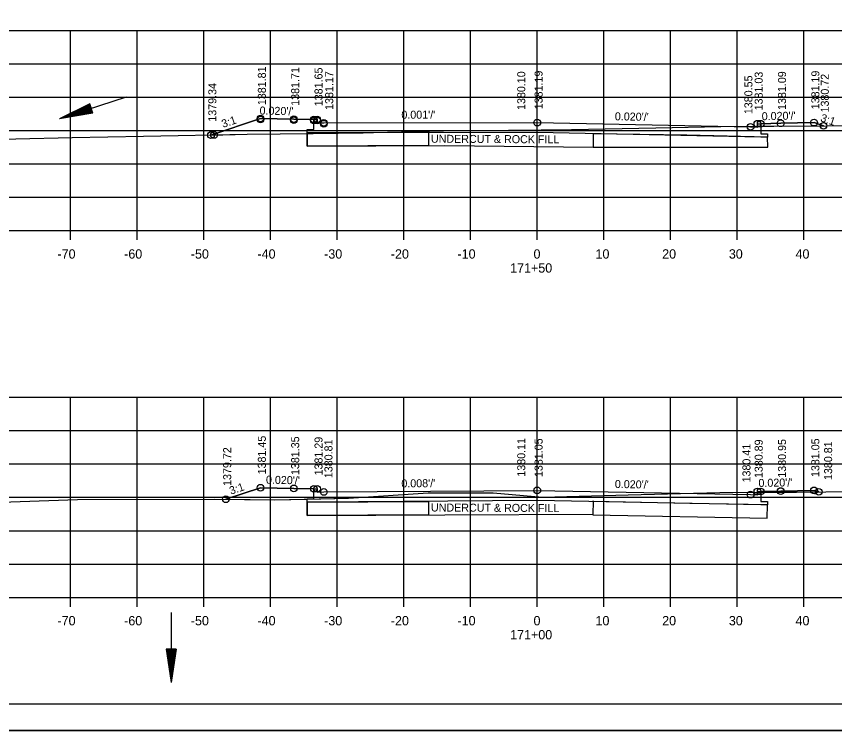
# Model space of a CAD drawing. Extents: x 1374311 to 1383814, y 384102 to 406278.
# Drawn here: x 1382561.9 to 1382684.7, y 395824.9 to 395932 of the extents above; entities that cross this region are included whole.
import ezdxf

# ---------------------------------------------------------------- set-up
doc = ezdxf.new("R2010")
doc.units = 0
for name, color, linetype in [('R_Axis', 7, 'Continuous'), ('R_Axis Annot', 7, 'Continuous'), ('R_Border', 7, 'Continuous'), ('R_Draft', 7, 'Continuous'), ('R_Exist Surface', 7, 'Continuous'), ('R_Fin Surface', 7, 'Continuous'), ('R_Grid', 7, 'Continuous'), ('R_No Plot', 7, 'Continuous'), ('R_Water', 7, 'Continuous'), ('R_Xsect Elev', 7, 'Continuous'), ('R_Xsect Slope', 7, 'Continuous')]:
    doc.layers.add(name, color=color, linetype=linetype)

msp = doc.modelspace()

# ---------------------------------------------------------------- linework, layer by layer
at = {"layer": 'R_Axis'}
for p, q in [((1382500.07, 395899.86), (1382780.07, 395899.86)), ((1382570.07, 395898.46), (1382570.07, 395899.86)), ((1382580.07, 395898.46), (1382580.07, 395899.86)), ((1382590.07, 395898.46), (1382590.07, 395899.86)), ((1382600.07, 395898.46), (1382600.07, 395899.86)), ((1382610.07, 395898.46), (1382610.07, 395899.86)), ((1382620.07, 395898.46), (1382620.07, 395899.86)), ((1382630.07, 395898.46), (1382630.07, 395899.86)), ((1382640.07, 395898.46), (1382640.07, 395899.86)), ((1382650.07, 395898.46), (1382650.07, 395899.86)), ((1382660.07, 395898.46), (1382660.07, 395899.86)), ((1382670.07, 395898.46), (1382670.07, 395899.86)), ((1382680.07, 395898.46), (1382680.07, 395899.86)), ((1382500.07, 395844.86), (1382780.07, 395844.86)), ((1382570.07, 395843.46), (1382570.07, 395844.86)), ((1382580.07, 395843.46), (1382580.07, 395844.86)), ((1382590.07, 395843.46), (1382590.07, 395844.86)), ((1382600.07, 395843.46), (1382600.07, 395844.86)), ((1382610.07, 395843.46), (1382610.07, 395844.86)), ((1382620.07, 395843.46), (1382620.07, 395844.86)), ((1382630.07, 395843.46), (1382630.07, 395844.86)), ((1382640.07, 395843.46), (1382640.07, 395844.86)), ((1382650.07, 395843.46), (1382650.07, 395844.86)), ((1382660.07, 395843.46), (1382660.07, 395844.86)), ((1382670.07, 395843.46), (1382670.07, 395844.86)), ((1382680.07, 395843.46), (1382680.07, 395844.86))]:
    msp.add_line(p, q, dxfattribs=at)
at = {"layer": 'R_Border'}
msp.add_line((1382798.25, 395828.86), (1382482.07, 395828.86), dxfattribs=at)
at = {"layer": 'R_Draft'}
for p, q in [((1382572.94, 395918.89), (1382568.41, 395916.64)), ((1382572.97, 395918.77), (1382569.21, 395916.9)), ((1382573.4, 395917.47), (1382572.94, 395918.89)), ((1382573.36, 395917.59), (1382569.21, 395916.9)), ((1382573.01, 395918.65), (1382570.02, 395917.16)), ((1382573.32, 395917.71), (1382570.02, 395917.16)), ((1382573.05, 395918.53), (1382570.82, 395917.42)), ((1382573.28, 395917.83), (1382570.82, 395917.42)), ((1382573.09, 395918.41), (1382571.62, 395917.68)), ((1382573.24, 395917.95), (1382571.62, 395917.68)), ((1382573.13, 395918.29), (1382572.42, 395917.94)), ((1382573.2, 395918.07), (1382572.42, 395917.94)), ((1382573.4, 395917.47), (1382568.41, 395916.64)), ((1382584.39, 395837.07), (1382585.14, 395832.07)), ((1382585.89, 395837.07), (1382584.39, 395837.07)), ((1382584.51, 395837.07), (1382585.14, 395832.9)), ((1382584.64, 395837.07), (1382585.14, 395833.76)), ((1382584.77, 395837.07), (1382585.14, 395834.6)), ((1382584.89, 395837.07), (1382585.14, 395835.44)), ((1382585.02, 395837.07), (1382585.14, 395836.28)), ((1382585.89, 395837.07), (1382585.14, 395832.07)), ((1382585.38, 395837.07), (1382585.14, 395835.44)), ((1382585.64, 395837.07), (1382585.14, 395833.76)), ((1382585.76, 395837.07), (1382585.14, 395832.9)), ((1382585.51, 395837.07), (1382585.14, 395834.6)), ((1382585.26, 395837.07), (1382585.14, 395836.28))]:
    msp.add_line(p, q, dxfattribs=at)
at = {"layer": 'R_Exist Surface'}
for points in [[(1382500.07, 395912.24), (1382504.53, 395912.3), (1382509.59, 395912.41), (1382543.98, 395913.21), (1382561.85, 395913.61), (1382570.32, 395913.81), (1382581.01, 395914), (1382596.54, 395914.3), (1382606.44, 395914.43), (1382615.53, 395914.55), (1382626.01, 395914.81), (1382640.65, 395914.96), (1382645.22, 395915.03), (1382657.83, 395915.29), (1382667.61, 395915.45), (1382691.43, 395915.64)], [(1382500.07, 395857.37), (1382503.82, 395857.48), (1382540.2, 395858.47), (1382542.18, 395858.52), (1382543.88, 395858.6), (1382571.1, 395859.55), (1382591.6, 395859.6), (1382600.71, 395859.46), (1382611.74, 395859.73), (1382623.73, 395860.53), (1382633.44, 395860.54), (1382640.88, 395859.89), (1382653.71, 395860.21), (1382667.46, 395860.58), (1382678.94, 395860.63), (1382696.6, 395860.82)]]:
    msp.add_lwpolyline(points, dxfattribs=at)
at = {"layer": 'R_Fin Surface'}
for points in [[(1382591.13, 395914.19), (1382598.56, 395916.67), (1382603.56, 395916.57), (1382606.56, 395916.51), (1382607.06, 395916.51), (1382607.07, 395916.01), (1382608.07, 395916.03), (1382640.07, 395916.05), (1382672.07, 395915.41), (1382673.07, 395915.39), (1382673.08, 395915.89), (1382673.58, 395915.89), (1382676.58, 395915.95), (1382681.58, 395916.05), (1382683, 395915.57)], [(1382591.13, 395914.19), (1382591.13, 395914.19), (1382598.56, 395916.67), (1382598.56, 395916.67), (1382603.56, 395916.57), (1382606.56, 395916.51), (1382606.56, 395916.51), (1382606.56, 395916.51), (1382607.06, 395916.51), (1382607.07, 395916.01), (1382607.07, 395916.01), (1382608.07, 395916.03), (1382640.07, 395916.05), (1382640.07, 395916.05), (1382672.07, 395915.41), (1382672.07, 395915.41), (1382672.07, 395915.41), (1382673.07, 395915.39), (1382673.08, 395915.89), (1382673.08, 395915.89), (1382673.58, 395915.89), (1382676.58, 395915.95), (1382676.58, 395915.95), (1382676.58, 395915.95), (1382681.58, 395916.05), (1382681.58, 395916.05), (1382683, 395915.57)], [(1382673.58, 395915.89), (1382673.59, 395914.36), (1382674.59, 395914.36), (1382674.58, 395913.86), (1382673.58, 395913.88), (1382640.07, 395914.55), (1382606.56, 395914.53), (1382605.56, 395914.53), (1382605.57, 395915.03), (1382606.57, 395915.01), (1382606.56, 395916.51)], [(1382605.56, 395914.53), (1382605.55, 395912.53), (1382626.2, 395912.63), (1382648.47, 395912.36)], [(1382593.36, 395859.57), (1382598.56, 395861.3), (1382603.56, 395861.2), (1382606.56, 395861.14), (1382607.06, 395861.14), (1382607.07, 395860.64), (1382608.07, 395860.66), (1382640.07, 395860.9), (1382672.07, 395860.26), (1382673.07, 395860.24), (1382673.08, 395860.74), (1382673.58, 395860.74), (1382676.58, 395860.8), (1382681.58, 395860.9), (1382682.29, 395860.67)], [(1382593.36, 395859.57), (1382593.36, 395859.57), (1382598.56, 395861.3), (1382598.56, 395861.3), (1382603.56, 395861.2), (1382606.56, 395861.14), (1382606.56, 395861.14), (1382606.56, 395861.14), (1382607.06, 395861.14), (1382607.07, 395860.64), (1382607.07, 395860.64), (1382608.07, 395860.66), (1382640.07, 395860.9), (1382640.07, 395860.9), (1382672.07, 395860.26), (1382672.07, 395860.26), (1382672.07, 395860.26), (1382673.07, 395860.24), (1382673.08, 395860.74), (1382673.08, 395860.74), (1382673.58, 395860.74), (1382676.58, 395860.8), (1382676.58, 395860.8), (1382676.58, 395860.8), (1382681.58, 395860.9), (1382682.29, 395860.67), (1382682.29, 395860.67)], [(1382673.58, 395860.74), (1382673.59, 395859.22), (1382674.59, 395859.21), (1382674.58, 395858.71), (1382673.58, 395858.73), (1382640.07, 395859.4), (1382606.56, 395859.15), (1382605.56, 395859.14), (1382605.57, 395859.64), (1382606.57, 395859.64), (1382606.56, 395861.14)], [(1382605.56, 395859.14), (1382605.55, 395857.14), (1382626.2, 395857.25), (1382648.45, 395857.34)]]:
    msp.add_lwpolyline(points, dxfattribs=at)
for points in [[(1382605.56, 395914.53), (1382623.77, 395914.62), (1382623.76, 395912.62), (1382605.55, 395912.53)], [(1382648.48, 395914.31), (1382648.47, 395912.36), (1382666.78, 395912.36), (1382674.64, 395912.38), (1382674.6, 395913.87), (1382662.51, 395914.16), (1382648.48, 395914.38)], [(1382605.56, 395859.14), (1382623.77, 395859.24), (1382623.76, 395857.24), (1382605.55, 395857.14)], [(1382648.46, 395859.31), (1382648.43, 395857.23), (1382674.54, 395856.71), (1382674.58, 395858.71), (1382662.94, 395858.94), (1382648.48, 395859.24)]]:
    msp.add_lwpolyline(points, close=True, dxfattribs=at)
at = {"layer": 'R_Grid'}
for p, q in [((1382500.07, 395929.86), (1382780.07, 395929.86)), ((1382570.07, 395899.86), (1382570.07, 395929.86)), ((1382580.07, 395899.86), (1382580.07, 395929.86)), ((1382590.07, 395899.86), (1382590.07, 395929.86)), ((1382600.07, 395899.86), (1382600.07, 395929.86)), ((1382610.07, 395899.86), (1382610.07, 395929.86)), ((1382620.07, 395899.86), (1382620.07, 395929.86)), ((1382630.07, 395899.86), (1382630.07, 395929.86)), ((1382640.07, 395899.86), (1382640.07, 395929.86)), ((1382650.07, 395899.86), (1382650.07, 395929.86)), ((1382660.07, 395899.86), (1382660.07, 395929.86)), ((1382670.07, 395899.86), (1382670.07, 395929.86)), ((1382680.07, 395899.86), (1382680.07, 395929.86)), ((1382500.07, 395924.86), (1382780.07, 395924.86)), ((1382500.07, 395919.86), (1382780.07, 395919.86)), ((1382500.07, 395914.86), (1382780.07, 395914.86)), ((1382500.07, 395909.86), (1382780.07, 395909.86)), ((1382500.07, 395904.86), (1382780.07, 395904.86)), ((1382500.07, 395899.86), (1382780.07, 395899.86)), ((1382500.07, 395874.86), (1382780.07, 395874.86)), ((1382570.07, 395844.86), (1382570.07, 395874.86)), ((1382580.07, 395844.86), (1382580.07, 395874.86)), ((1382590.07, 395844.86), (1382590.07, 395874.86)), ((1382600.07, 395844.86), (1382600.07, 395874.86)), ((1382610.07, 395844.86), (1382610.07, 395874.86)), ((1382620.07, 395844.86), (1382620.07, 395874.86)), ((1382630.07, 395844.86), (1382630.07, 395874.86)), ((1382640.07, 395844.86), (1382640.07, 395874.86)), ((1382650.07, 395844.86), (1382650.07, 395874.86)), ((1382660.07, 395844.86), (1382660.07, 395874.86)), ((1382670.07, 395844.86), (1382670.07, 395874.86)), ((1382680.07, 395844.86), (1382680.07, 395874.86)), ((1382500.07, 395869.86), (1382780.07, 395869.86)), ((1382500.07, 395864.86), (1382780.07, 395864.86)), ((1382500.07, 395859.86), (1382780.07, 395859.86)), ((1382500.07, 395854.86), (1382780.07, 395854.86)), ((1382500.07, 395849.86), (1382780.07, 395849.86)), ((1382500.07, 395844.86), (1382780.07, 395844.86))]:
    msp.add_line(p, q, dxfattribs=at)
at = {"layer": 'R_No Plot'}
msp.add_line((1382469.67, 395824.88), (1382803, 395824.88), dxfattribs=at)
for points in [[(1382469.66, 396038.21), (1382803, 396038.21), (1382803, 395824.87), (1382469.66, 395824.87)], [(1382715.99, 396034.32), (1382715.99, 396024.44), (1382751.72, 396024.44), (1382751.72, 396021.52), (1382774.92, 396021.52), (1382774.92, 395997.18), (1382798.25, 395997.18), (1382798.25, 395828.86), (1382482.07, 395828.86), (1382482.07, 396034.32)], [(1382591.13, 395914.19), (1382596.54, 395914.3), (1382606.44, 395914.43), (1382613.97, 395914.53), (1382606.56, 395914.53), (1382605.56, 395914.53), (1382605.57, 395915.03), (1382606.57, 395915.01), (1382606.56, 395916.51), (1382603.56, 395916.57), (1382598.56, 395916.67)], [(1382613.97, 395914.53), (1382615.53, 395914.55), (1382626.01, 395914.81), (1382640.65, 395914.96), (1382645.22, 395915.03), (1382657.83, 395915.29), (1382667.61, 395915.45), (1382673.58, 395915.5), (1382673.59, 395914.36), (1382674.59, 395914.36), (1382674.58, 395913.86), (1382673.58, 395913.88), (1382640.07, 395914.55)], [(1382673.58, 395915.5), (1382683, 395915.57), (1382681.58, 395916.05), (1382676.58, 395915.95), (1382673.58, 395915.89)], [(1382593.36, 395859.57), (1382600.71, 395859.46), (1382605.57, 395859.58), (1382605.57, 395859.64), (1382606.57, 395859.64), (1382606.56, 395861.14), (1382603.56, 395861.2), (1382598.56, 395861.3)], [(1382605.57, 395859.58), (1382611.74, 395859.73), (1382623.73, 395860.53), (1382633.44, 395860.54), (1382640.88, 395859.89), (1382653.71, 395860.21), (1382667.46, 395860.58), (1382673.58, 395860.61), (1382673.59, 395859.22), (1382674.59, 395859.21), (1382674.58, 395858.71), (1382673.58, 395858.73), (1382640.07, 395859.4), (1382606.56, 395859.15), (1382605.56, 395859.14)], [(1382673.58, 395860.61), (1382678.94, 395860.63), (1382682.29, 395860.67), (1382681.58, 395860.9), (1382676.58, 395860.8), (1382673.58, 395860.74)]]:
    msp.add_lwpolyline(points, close=True, dxfattribs=at)
for centre in [(1382598.56, 395916.67), (1382598.56, 395916.67), (1382598.56, 395916.53), (1382603.56, 395916.57), (1382603.56, 395916.57), (1382603.56, 395916.43), (1382606.56, 395916.51), (1382606.56, 395916.37), (1382607.06, 395916.51), (1382607.06, 395916.51), (1382607.06, 395916.37), (1382608.07, 395916.03), (1382608.07, 395916.03), (1382608.07, 395915.89), (1382640.07, 395916.05), (1382640.07, 395916.05), (1382640.07, 395916.05), (1382673.08, 395915.89), (1382673.08, 395915.89), (1382673.08, 395915.89), (1382673.58, 395915.89), (1382673.58, 395915.89), (1382676.58, 395915.95), (1382676.58, 395915.95), (1382676.58, 395915.95), (1382681.58, 395916.05), (1382681.58, 395916.05), (1382681.58, 395916.05), (1382672.07, 395915.41), (1382672.07, 395915.41), (1382672.07, 395915.41), (1382683, 395915.57), (1382683, 395915.57), (1382683, 395915.57), (1382591.13, 395914.19), (1382591.13, 395914.19), (1382591.13, 395914.19), (1382591.13, 395914.19), (1382591.59, 395914.2), (1382591.59, 395914.2), (1382598.56, 395861.3), (1382598.56, 395861.3), (1382603.56, 395861.2), (1382603.56, 395861.2), (1382606.56, 395861.14), (1382607.06, 395861.14), (1382607.06, 395861.14), (1382608.07, 395860.66), (1382608.07, 395860.66), (1382640.07, 395860.9), (1382640.07, 395860.9), (1382673.08, 395860.74), (1382673.08, 395860.74), (1382673.58, 395860.74), (1382676.58, 395860.8), (1382676.58, 395860.8), (1382681.58, 395860.9), (1382681.58, 395860.9), (1382682.29, 395860.67), (1382682.29, 395860.67), (1382593.36, 395859.57), (1382593.36, 395859.57), (1382593.36, 395859.57), (1382593.36, 395859.57), (1382672.07, 395860.26), (1382672.07, 395860.26)]:
    msp.add_circle(centre, 0.5, dxfattribs=at)
at = {"layer": 'R_Water'}
for p, q in [((1382578.4, 395919.88), (1382568.41, 395916.64)), ((1382585.14, 395842.57), (1382585.14, 395832.07))]:
    msp.add_line(p, q, dxfattribs=at)

# ---------------------------------------------------------------- texts
at = {"layer": 'R_Axis Annot'}
for s, p in [('-70', (1382568.11, 395895.66)), ('-60', (1382578.11, 395895.66)), ('-50', (1382588.11, 395895.66)), ('-40', (1382598.11, 395895.66)), ('-30', (1382608.11, 395895.66)), ('-20', (1382618.11, 395895.66)), ('-10', (1382628.11, 395895.66)), ('0', (1382639.51, 395895.66)), ('10', (1382648.81, 395895.66)), ('20', (1382658.81, 395895.66)), ('30', (1382668.81, 395895.66)), ('40', (1382678.81, 395895.66)), ('171+50', (1382636.01, 395893.56)), ('-70', (1382568.11, 395840.66)), ('-60', (1382578.11, 395840.66)), ('-50', (1382588.11, 395840.66)), ('-40', (1382598.11, 395840.66)), ('-30', (1382608.11, 395840.66)), ('-20', (1382618.11, 395840.66)), ('-10', (1382628.11, 395840.66)), ('0', (1382639.51, 395840.66)), ('10', (1382648.81, 395840.66)), ('20', (1382658.81, 395840.66)), ('30', (1382668.81, 395840.66)), ('40', (1382678.81, 395840.66)), ('171+00', (1382636.01, 395838.56))]:
    msp.add_text(s, height=1.4, dxfattribs=at).set_placement(p)
at = {"layer": 'R_Fin Surface'}
for p in [(1382624.12, 395913.04), (1382624.12, 395857.74)]:
    msp.add_text('UNDERCUT & ROCK FILL', height=1.2, rotation=359.7004, dxfattribs=at).set_placement(p)
at = {"layer": 'R_Xsect Elev'}
for s, p in [('1381.81', (1382599.36, 395918.67)), ('1381.71', (1382604.36, 395918.57)), ('1381.65', (1382607.86, 395918.51)), ('1381.17', (1382609.46, 395917.96)), ('1380.10', (1382638.27, 395917.95)), ('1381.19', (1382640.87, 395918.05)), ('1381.03', (1382673.88, 395917.89)), ('1381.09', (1382677.38, 395917.95)), ('1381.19', (1382682.38, 395918.05)), ('1380.55', (1382672.34, 395917.32)), ('1380.72', (1382683.8, 395917.57)), ('1379.34', (1382591.93, 395916.19)), ('1381.45', (1382599.36, 395863.3)), ('1381.35', (1382604.36, 395863.2)), ('1381.29', (1382607.86, 395863.14)), ('1380.81', (1382609.35, 395862.73)), ('1380.11', (1382638.27, 395862.96)), ('1381.05', (1382640.87, 395862.9)), ('1380.89', (1382673.88, 395862.74)), ('1380.95', (1382677.38, 395862.8)), ('1381.05', (1382682.38, 395862.9)), ('1379.72', (1382594.16, 395861.57)), ('1380.41', (1382672.05, 395862.09)), ('1380.81', (1382684.3, 395862.45))]:
    msp.add_text(s, height=1.2, rotation=90, dxfattribs=at).set_placement(p)
at = {"layer": 'R_Xsect Slope'}
for s, rotation, p in [("0.020'/'", 358.8542, (1382598.41, 395917.27)), ("0.001'/'", 0.0292, (1382619.69, 395916.64)), ("0.020'/'", 358.8542, (1382651.7, 395916.41)), ("0.020'/'", 1.1458, (1382673.75, 395916.41)), ('3:1', 18.4349, (1382592.94, 395915.26)), ('3:1', 341.5651, (1382682.45, 395916.28)), ("0.020'/'", 358.8542, (1382599.37, 395861.91)), ("0.008'/'", 0.4323, (1382619.69, 395861.35)), ("0.020'/'", 358.8542, (1382651.7, 395861.27)), ("0.020'/'", 1.1458, (1382673.26, 395861.41)), ('3:1', 18.4349, (1382594.12, 395860.24))]:
    msp.add_text(s, height=1.2, rotation=rotation, dxfattribs=at).set_placement(p)

doc.saveas('drawing.dxf')
